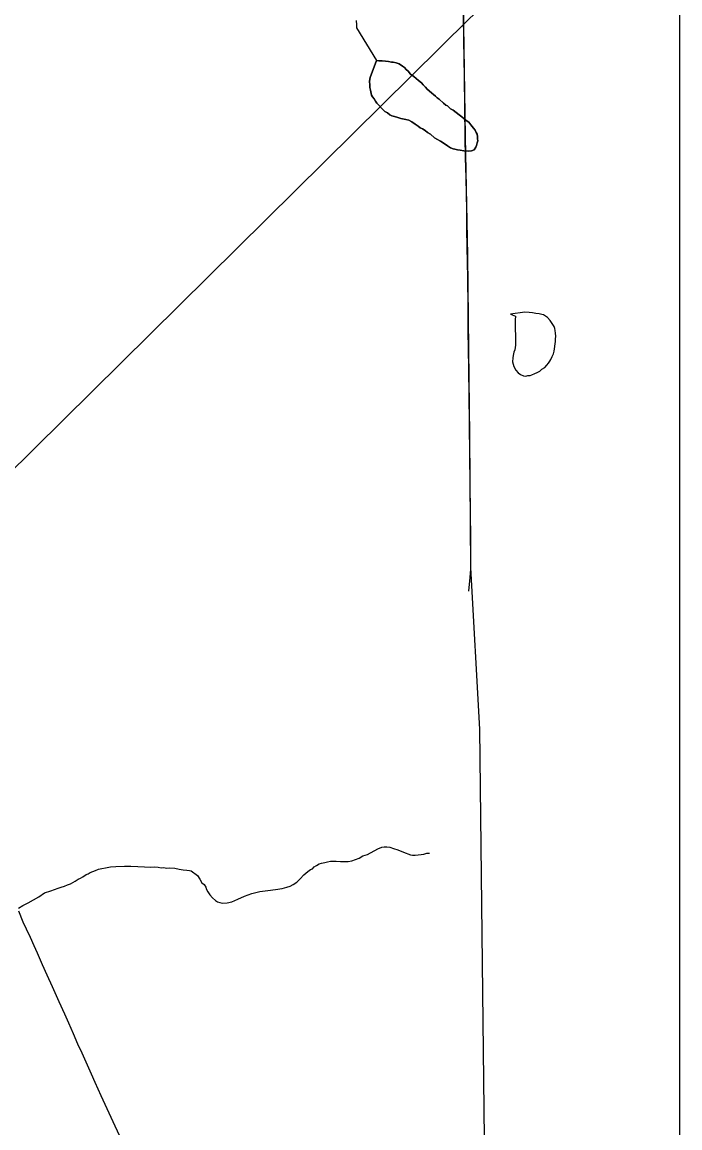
# Model space of a CAD drawing. Extents: x 103424 to 286016, y 38711 to 110967.
# Drawn here: x 172070 to 175680, y 45205 to 51281 of the extents above; entities that cross this region are included whole.
import ezdxf

# ---------------------------------------------------------------- set-up
doc = ezdxf.new("R2010")
doc.units = 0
for name, color, linetype in [('GM_X_Corporation', 7, 'Continuous'), ('GM_X_Minor_Lake', 7, 'Continuous'), ('GM_X_Minor_River', 7, 'Continuous'), ('GM_X_Rail_Line', 7, 'Continuous'), ('GM_X_State_Route', 7, 'Continuous'), ('GM_X_Township_Road', 7, 'Continuous')]:
    doc.layers.add(name, color=color, linetype=linetype)

msp = doc.modelspace()

# ---------------------------------------------------------------- linework, layer by layer
at = {"layer": 'GM_X_Corporation'}
for points in [[(103423.7, 96534.8), (103423.7, 38711.2), (175679.7, 38711.2), (175679.7, 110967.2), (119699, 110967.2), (119716.9, 106542.5), (119719.8, 106322.8), (119720.8, 106006.3), (119709.7, 99445.7), (119706.4, 99064.2), (119663.9, 96690), (117026.4, 96688.2), (115542.1, 96665), (105081.7, 96574.5)], [(175679.7, 44681.4), (175679.7, 72246.4), (175615.6, 72242.7), (174070.5, 72208.9), (174125.3, 69464.1), (174128.9, 69223), (174137.2, 68978.3), (174140.8, 68790.7), (174153.5, 68330.8), (174162.2, 67903.5), (174163.3, 67850.7), (174375.3, 58453.3), (174463.8, 53422.3), (174471.1, 52952.4), (174476.9, 52328.9), (174484.1, 51788), (174488.5, 51508.1), (174501.5, 50651.1), (174514.6, 49998.5), (174518.9, 49483.7), (174524.7, 49008.1), (174530.5, 48281.6), (174580.5, 47395.2), (174610.2, 44665.1)]]:
    msp.add_lwpolyline(points, close=True, dxfattribs=at)
msp.add_lwpolyline([(174163.3, 67850.7), (174375.3, 58453.3), (174463.8, 53422.3), (174471.1, 52952.4), (174476.9, 52328.9), (174484.1, 51788), (174488.5, 51508.1), (174501.5, 50651.1), (174514.6, 49998.5), (174518.9, 49483.7), (174524.7, 49008.1), (174530.5, 48281.6), (174580.5, 47395.2), (174610.2, 44665.1), (172842.5, 44649), (172841.3, 44649), (167441.7, 44516.4), (162024.2, 44473.4)], dxfattribs=at)
at = {"layer": 'GM_X_Minor_Lake'}
for points in [[(174014, 51069.8), (173980.4, 50976.7), (173978.5, 50966.6), (173976.6, 50954.5), (173978.7, 50936.4), (173978.8, 50922.3), (173981, 50906.1), (173987.2, 50879.9), (173993.3, 50869.9), (174001.5, 50859.8), (174009.7, 50845.8), (174015.8, 50835.7), (174025.9, 50825.7), (174044.2, 50805.7), (174060.5, 50789.6), (174074.7, 50781.7), (174086.9, 50771.7), (174099, 50765.7), (174113.1, 50761.8), (174131.3, 50755.8), (174147.5, 50751.9), (174165.7, 50748), (174175.8, 50746.1), (174191.9, 50742.2), (174208.1, 50732.2), (174226.4, 50720.2), (174242.6, 50708.2), (174254.8, 50700.2), (174266.9, 50694.3), (174281.1, 50684.3), (174295.3, 50674.3), (174311.5, 50664.3), (174333.8, 50644.3), (174346, 50638.3), (174366.2, 50626.4), (174386.5, 50614.4), (174404.7, 50600.4), (174420.9, 50590.5), (174435.1, 50584.5), (174445.2, 50582.6), (174459.4, 50578.6), (174473.5, 50576.7), (174493.7, 50572.8), (174517.9, 50571), (174536, 50573.1), (174550.1, 50579.3), (174560.1, 50593.5), (174564, 50603.6)], [(174014, 51069.8), (174028.1, 51067.9), (174046.3, 51068.1), (174064.4, 51066.2), (174080.6, 51064.3), (174096.7, 51060.4), (174106.8, 51060.4), (174123, 51056.5), (174139.1, 51050.6), (174157.4, 51038.6), (174167.5, 51030.6), (174177.7, 51020.6), (174187.9, 51010.6), (174202.1, 50994.5), (174220.3, 50982.6), (174232.5, 50970.5), (174244.7, 50960.5), (174260.9, 50946.5), (174271.1, 50936.5), (174283.3, 50922.5), (174293.5, 50912.4), (174303.6, 50902.4), (174317.8, 50890.4), (174328, 50882.4), (174338.1, 50874.4), (174348.3, 50864.4), (174358.4, 50856.4), (174382.8, 50834.4), (174395, 50824.4), (174405.1, 50820.4), (174421.3, 50804.4), (174435.5, 50796.4), (174451.7, 50784.4), (174468, 50770.4), (174482.1, 50760.4), (174496.4, 50748.4), (174506.5, 50740.4), (174520.7, 50730.5), (174532.9, 50716.4), (174547.2, 50698.4), (174555.3, 50686.3), (174561.5, 50674.2), (174567.6, 50664.2), (174569.7, 50652.1), (174569.8, 50640), (174569.9, 50627.9), (174567.9, 50617.8), (174564, 50603.6), (174560.1, 50593.5), (174550.1, 50579.3), (174536, 50573.1), (174517.9, 50571), (174493.7, 50572.8), (174473.5, 50576.7), (174459.4, 50578.6), (174445.2, 50582.6), (174435.1, 50584.5), (174420.9, 50590.5), (174404.7, 50600.4), (174386.5, 50614.4), (174366.2, 50626.4), (174346, 50638.3), (174333.8, 50644.3), (174311.5, 50664.3), (174295.3, 50674.3), (174281.1, 50684.3), (174266.9, 50694.3), (174254.8, 50700.2), (174242.6, 50708.2), (174226.4, 50720.2), (174208.1, 50732.2), (174191.9, 50742.2), (174175.8, 50746.1), (174165.7, 50748), (174147.5, 50751.9), (174131.3, 50755.8), (174113.1, 50761.8), (174099, 50765.7), (174086.9, 50771.7), (174074.7, 50781.7), (174060.5, 50789.6), (174044.2, 50805.7), (174025.9, 50825.7), (174015.8, 50835.7), (174009.7, 50845.8), (174001.5, 50859.8), (173993.3, 50869.9), (173987.2, 50879.9), (173981, 50906.1), (173978.8, 50922.3), (173978.7, 50936.4), (173976.6, 50954.5), (173978.5, 50966.6), (173980.4, 50976.7), (174014, 51069.8)], [(174564, 50603.6), (174567.9, 50617.8), (174569.9, 50627.9), (174569.8, 50640), (174569.7, 50652.1), (174567.6, 50664.2), (174561.5, 50674.2), (174555.3, 50686.3), (174547.2, 50698.4), (174532.9, 50716.4), (174520.7, 50730.5), (174506.5, 50740.4), (174496.4, 50748.4), (174482.1, 50760.4), (174468, 50770.4), (174451.7, 50784.4), (174435.5, 50796.4), (174421.3, 50804.4), (174405.1, 50820.4), (174395, 50824.4), (174382.8, 50834.4), (174358.4, 50856.4), (174348.3, 50864.4), (174338.1, 50874.4), (174328, 50882.4), (174317.8, 50890.4), (174303.6, 50902.4), (174293.5, 50912.4), (174283.3, 50922.5), (174271.1, 50936.5), (174260.9, 50946.5), (174244.7, 50960.5), (174232.5, 50970.5), (174220.3, 50982.6), (174202.1, 50994.5), (174187.9, 51010.6), (174177.7, 51020.6), (174167.5, 51030.6), (174157.4, 51038.6), (174139.1, 51050.6), (174123, 51056.5), (174106.8, 51060.4), (174096.7, 51060.4), (174080.6, 51064.3), (174064.4, 51066.2), (174046.3, 51068.1), (174028.1, 51067.9), (174014, 51069.8)], [(174997.7, 49526.7), (174997.8, 49527), (174997.7, 49539.1), (174999.6, 49555.3), (174997.4, 49571.4), (174995.3, 49585.5), (174993.2, 49597.6), (174989.1, 49607.7), (174983, 49619.7), (174968.7, 49641.8), (174952.4, 49657.9), (174932.1, 49671.8), (174922, 49673.8), (174907.9, 49677.7), (174889.7, 49679.6), (174871.6, 49683.5), (174853.4, 49685.4), (174829.2, 49687.2), (174750.6, 49676.6)], [(174750.6, 49676.6), (174776.9, 49664.6), (174775.1, 49644.4), (174775.2, 49634.4), (174775.2, 49622.2), (174775.3, 49612.2), (174775.4, 49600), (174775.5, 49583.9), (174777.7, 49567.8), (174777.8, 49553.6), (174777.9, 49541.5), (174778.2, 49505.2), (174776.2, 49493.1), (174774.3, 49481), (174768.4, 49466.8), (174764.5, 49448.6), (174762.6, 49436.5), (174760.7, 49414.3), (174764.8, 49402.2), (174769, 49388.1), (174779.2, 49368), (174791.4, 49353.9), (174805.6, 49343.9), (174821.8, 49338), (174833.9, 49336.1), (174846, 49338.2), (174858.1, 49338.3), (174868.1, 49342.4), (174884.2, 49350.6), (174896.3, 49354.7), (174910.3, 49362.9), (174922.3, 49373), (174938.4, 49383.3), (174950.4, 49395.5), (174958.4, 49407.6), (174966.4, 49417.8), (174972.3, 49427.9), (174978.3, 49444.1), (174986.2, 49458.3), (174990.1, 49472.5), (174997.7, 49526.7)]]:
    msp.add_lwpolyline(points, dxfattribs=at)
at = {"layer": 'GM_X_Minor_River'}
for points in [[(173903.4, 51289), (173905.6, 51264.8), (173905.7, 51248.7), (174014, 51069.8)], [(173653.1, 46624.9), (173663.1, 46629), (173673.2, 46639.1), (173685.2, 46647.3), (173699.2, 46655.5), (173713.3, 46659.6), (173731.4, 46663.8), (173745.5, 46667.9), (173761.6, 46670.1), (173775.7, 46670.2), (173793.9, 46670.3), (173816.1, 46668.4), (173836.3, 46668.6), (173858.4, 46668.8), (173878.6, 46672.9), (173898.7, 46679.1), (173918.8, 46687.4), (173938.8, 46699.6), (173965, 46707.9), (174021.2, 46738.6), (174043.3, 46746.8), (174057.4, 46748.9), (174071.5, 46749), (174087.7, 46747.1), (174107.9, 46741.2), (174132.2, 46733.3), (174154.4, 46723.4), (174176.7, 46715.5), (174186.8, 46711.5), (174200.9, 46705.6), (174213, 46703.6), (174227.2, 46703.7), (174243.3, 46705.9), (174259.4, 46708), (174273.5, 46710.1), (174291.6, 46714.3), (174301.7, 46714.4), (174305.7, 46714.4)], [(172049.7, 46413.3), (172073.8, 46427.6), (172101.9, 46441.9), (172132, 46458.3), (172162.1, 46474.7), (172192.2, 46497.1), (172226.4, 46507.4), (172246.5, 46515.7), (172266.6, 46521.9), (172284.7, 46528), (172302.8, 46534.2), (172318.9, 46540.4), (172335, 46546.6), (172347, 46552.7), (172361.1, 46560.9), (172377.1, 46571.1), (172389.2, 46577.3), (172403.3, 46585.4), (172421.3, 46597.7), (172431.4, 46601.8), (172443.4, 46607.9), (172457.5, 46614.1), (172471.5, 46620.2), (172489.6, 46626.4), (172507.8, 46630.6), (172527.9, 46634.8), (172554.1, 46639), (172584.3, 46641.3), (172630.6, 46643.6), (172667, 46643.9), (172705.3, 46642.1), (172741.6, 46640.4), (172771.8, 46638.6), (172796, 46638.8), (172816.2, 46636.9), (172832.4, 46635), (172846.5, 46635.1), (172862.6, 46633.2), (172880.8, 46633.3), (172907, 46631.5), (172931.2, 46627.7), (172953.4, 46623.8), (172973.6, 46621.9), (172987.7, 46620), (172997.8, 46618), (173032.3, 46592.1), (173044.6, 46572), (173056.8, 46551.9), (173069, 46541.9), (173077.2, 46527.8), (173081.3, 46515.7), (173089.5, 46501.7), (173099.7, 46485.6), (173113.9, 46469.5), (173130.2, 46455.5), (173142.3, 46447.5), (173154.4, 46443.6), (173168.6, 46439.7), (173194.8, 46441.9), (173220.9, 46448.1), (173253.1, 46462.5), (173289.3, 46478.9), (173329.5, 46493.3), (173373.8, 46503.7), (173418.1, 46510.1), (173460.4, 46514.5), (173496.6, 46520.8), (173522.8, 46527), (173540.9, 46533.2), (173556.9, 46543.4), (173577, 46555.7), (173595, 46574), (173615, 46596.3), (173637, 46614.7), (173653.1, 46624.9)]]:
    msp.add_lwpolyline(points, dxfattribs=at)
at = {"layer": 'GM_X_Rail_Line'}
msp.add_lwpolyline([(146504.9, 45437.9), (151249.2, 45325.6), (154443.7, 45236.2), (154715.5, 45192.7), (154903.9, 45112.9), (155904.2, 44438.6), (156034.7, 44384.2), (156194.1, 44362.5), (156810.2, 44362.5), (161177.6, 44481.6), (161906.5, 44481.2), (168026.1, 44546.6), (168178.1, 44543.3), (168898.2, 44555.7), (171103.9, 46845), (171363.9, 47125.7), (171451.7, 47389.1), (171481, 47646.7), (171393.2, 47915.9), (171381.5, 48056.4), (171404.9, 48167.6), (171498.5, 48308.1), (174523.8, 51299.4), (175679.7, 52376.9)], dxfattribs=at)
at = {"layer": 'GM_X_State_Route'}
msp.add_lwpolyline([(172603.3, 45163.3), (172568.8, 45237.9), (172536.1, 45310), (172503.9, 45381.5), (172470.4, 45455), (172449.7, 45501.2), (172420.3, 45566.8), (172398.3, 45615.8), (172376.1, 45666.1), (172351.5, 45721.9), (172325.6, 45780.9), (172303.8, 45830.3), (172273.6, 45898.5), (172236.9, 45981.2), (172207.3, 46044.2), (172181.8, 46101.6), (172153.6, 46164.9), (172134.9, 46206.1), (172114.6, 46251), (172093.6, 46297.4), (172076, 46336.3), (172051, 46395.6)], dxfattribs=at)
at = {"layer": 'GM_X_Township_Road'}
for points in [[(174517.8, 49572.5), (174517.7, 49583.2), (174518.1, 49713.3), (174515.5, 49878.3), (174512.8, 50043.3), (174511.2, 50145.3), (174509.6, 50247.3), (174508, 50335.8), (174506.4, 50424.4), (174504, 50536.7), (174501.7, 50649.1), (174499.4, 50814.2), (174497.1, 50979.3), (174495.7, 51079.9), (174494.3, 51180.6), (174491.9, 51322.6)], [(174520.7, 48154.8), (174529.4, 48228.5), (174532.2, 48275.9), (174531.6, 48435), (174530.9, 48594), (174528.5, 48739), (174526.4, 48904.1), (174524.4, 49069.2), (174522.4, 49234.2), (174520.7, 49365.8), (174519.1, 49497.4), (174517.8, 49572.5)]]:
    msp.add_lwpolyline(points, dxfattribs=at)

doc.saveas('drawing.dxf')
